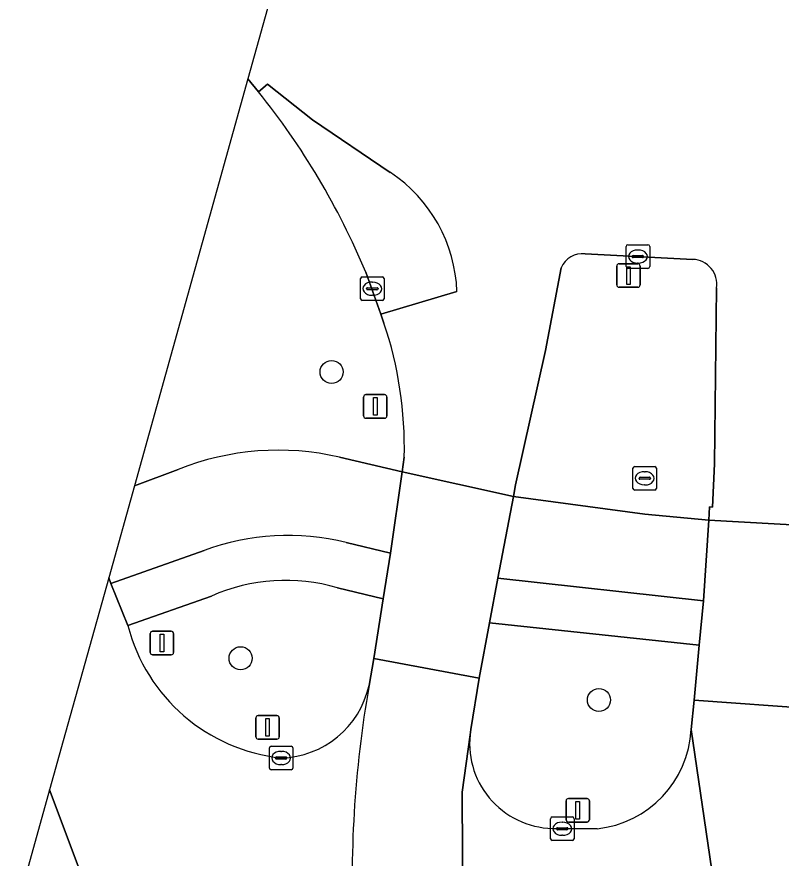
# Model space of a CAD drawing. Extents: x 157793 to 159380, y 380877 to 382313.
# Drawn here: x 158818.84 to 158851.28, y 381972.56 to 382008.29 of the extents above; entities that cross this region are included whole.
import ezdxf

# ---------------------------------------------------------------- set-up
doc = ezdxf.new("R2010")
doc.units = 0
for name, color, linetype in [('IMGEO_Berm_groen', 7, 'Continuous'), ('IMGEO_Boom', 7, 'Continuous'), ('IMGEO_Fietspad_gesloten', 7, 'Continuous'), ('IMGEO_Kolk', 7, 'Continuous'), ('IMGEO_Lichtmast', 7, 'Continuous'), ('IMGEO_Rijbaan_lokaal_gesloten', 7, 'Continuous'), ('IMGEO_Rijbaan_lokaal_open', 7, 'Continuous'), ('IMGEO_Rijbaan_regionaal_open', 7, 'Continuous'), ('IMGEO_Rioolput', 7, 'Continuous'), ('IMGEO_Verkeersbordpaal', 7, 'Continuous'), ('IMGEO_Verkeerseiland_groen', 7, 'Continuous'), ('IMGEO_Voetpad_open', 7, 'Continuous')]:
    doc.layers.add(name, color=color, linetype=linetype)

msp = doc.modelspace()

# ---------------------------------------------------------------- linework, layer by layer
at = {"layer": 'IMGEO_Berm_groen'}
for points in [[(158828.643, 382005.655), (158823.826, 381988.369), (158823.827, 381988.369), (158825.687, 381989.07)], [(158829.094, 382005.11), (158828.643, 382005.655)], [(158834.421, 381995.284), (158834.289, 381995.662), (158833.646, 381997.445)], [(158832.529, 381989.591), (158835.193, 381988.965), (158835.283, 381989.588)], [(158823.637, 381966.373), (158820.232, 381975.47), (158818.839, 381970.471)]]:
    msp.add_lwpolyline(points, dxfattribs=at)
for centre, radius, start, end in [((158804.237, 381985.164), 31.87, 22.665, 38.7444), ((158818.692, 381989.99), 16.596, 358.6103, 18.6007), ((158829.938, 381978.436), 11.452, 76.9212, 111.7878)]:
    msp.add_arc(centre, radius, start, end, dxfattribs=at)
at = {"layer": 'IMGEO_Boom'}
for centre in [(158832.198, 381993.209), (158828.335, 381981.053), (158843.545, 381979.28)]:
    msp.add_circle(centre, 0.489, dxfattribs=at)
at = {"layer": 'IMGEO_Fietspad_gesloten'}
for points in [[(158832.818, 381985.964), (158834.694, 381985.516), (158835.193, 381988.965), (158832.529, 381989.591)], [(158825.687, 381989.07), (158823.827, 381988.369), (158823.826, 381988.369), (158822.739, 381984.467)], [(158822.739, 381984.467), (158822.832, 381984.222), (158826.785, 381985.631)]]:
    msp.add_lwpolyline(points, dxfattribs=at)
msp.add_lwpolyline([(158839.26, 381984.457), (158847.985, 381983.497), (158848.208, 381986.921), (158845.496, 381987.173), (158839.915, 381987.917)], close=True, dxfattribs=at)
for centre, radius, start, end in [((158829.938, 381978.436), 11.452, 76.9212, 111.7878), ((158830.334, 381976.148), 10.125, 75.7996, 110.519)]:
    msp.add_arc(centre, radius, start, end, dxfattribs=at)
at = {"layer": 'IMGEO_Kolk'}
for p, q in [((158844.698, 381997.683), (158844.698, 381998.535)), ((158844.773, 381998.609), (158845.625, 381998.609)), ((158845.186, 381998.389), (158845.211, 381998.389)), ((158845.699, 381998.535), (158845.699, 381997.683)), ((158844.957, 381998.103), (158844.957, 381998.115)), ((158845.395, 381998.066), (158844.997, 381998.066)), ((158845, 381998.152), (158845.398, 381998.152)), ((158845.441, 381998.115), (158845.441, 381998.103)), ((158845.209, 381997.829), (158845.184, 381997.829)), ((158845.625, 381997.609), (158844.773, 381997.609)), ((158833.427, 381996.32), (158833.427, 381997.172)), ((158833.502, 381997.246), (158834.354, 381997.246)), ((158833.915, 381997.026), (158833.94, 381997.026)), ((158834.428, 381997.172), (158834.428, 381996.32)), ((158833.686, 381996.74), (158833.686, 381996.752)), ((158834.124, 381996.703), (158833.726, 381996.703)), ((158833.729, 381996.789), (158834.127, 381996.789)), ((158834.17, 381996.752), (158834.17, 381996.74)), ((158834.354, 381996.246), (158833.502, 381996.246)), ((158833.938, 381996.466), (158833.913, 381996.466)), ((158829.632, 381977.317), (158830.484, 381977.317)), ((158829.557, 381976.391), (158829.557, 381977.243)), ((158830.045, 381977.097), (158830.07, 381977.097)), ((158830.558, 381977.243), (158830.558, 381976.391)), ((158829.816, 381976.811), (158829.816, 381976.823)), ((158830.254, 381976.774), (158829.856, 381976.774)), ((158829.859, 381976.86), (158830.257, 381976.86)), ((158830.068, 381976.537), (158830.043, 381976.537)), ((158830.3, 381976.823), (158830.3, 381976.811)), ((158830.484, 381976.317), (158829.632, 381976.317)), ((158841.489, 381973.388), (158841.489, 381974.24)), ((158841.564, 381974.314), (158842.416, 381974.314)), ((158841.977, 381974.094), (158842.002, 381974.094)), ((158842.49, 381974.24), (158842.49, 381973.388)), ((158841.748, 381973.808), (158841.748, 381973.82)), ((158842.186, 381973.771), (158841.788, 381973.771)), ((158841.791, 381973.857), (158842.189, 381973.857)), ((158842.232, 381973.82), (158842.232, 381973.808)), ((158842, 381973.534), (158841.975, 381973.534)), ((158842.416, 381973.314), (158841.564, 381973.314))]:
    msp.add_line(p, q, dxfattribs=at)
for points in [[(158844.698, 381997.683), (158844.698, 381998.535)], [(158844.773, 381998.609), (158845.625, 381998.609)], [(158845.699, 381998.535), (158845.699, 381997.683)], [(158845.625, 381997.609), (158844.773, 381997.609)], [(158833.427, 381996.32), (158833.427, 381997.172)], [(158833.502, 381997.246), (158834.354, 381997.246)], [(158834.428, 381997.172), (158834.428, 381996.32)], [(158834.354, 381996.246), (158833.502, 381996.246)], [(158829.632, 381977.317), (158830.484, 381977.317)], [(158829.557, 381976.391), (158829.557, 381977.243)], [(158830.558, 381977.243), (158830.558, 381976.391)], [(158830.484, 381976.317), (158829.632, 381976.317)], [(158841.489, 381973.388), (158841.489, 381974.24)], [(158841.564, 381974.314), (158842.416, 381974.314)], [(158842.49, 381974.24), (158842.49, 381973.388)], [(158842.416, 381973.314), (158841.564, 381973.314)]]:
    msp.add_lwpolyline(points, dxfattribs=at)
for centre, radius, start, end in [((158844.775, 381998.533), 0.0765, 91.552, 178.448), ((158844.775, 381998.533), 0.0765, 91.552, 178.448), ((158845.623, 381998.533), 0.0765, 1.552, 88.448), ((158845.623, 381998.533), 0.0765, 1.552, 88.448), ((158844.997, 381998.112), 0.0403, 85.8775, 175.7526), ((158844.994, 381998.102), 0.0366, 178.938, 274.7102), ((158845.398, 381998.109), 0.043, 264.8664, 352.4533), ((158845.402, 381998.114), 0.0386, 1.7309, 96.639), ((158844.775, 381997.685), 0.0765, 181.552, 268.448), ((158844.775, 381997.685), 0.0765, 181.552, 268.448), ((158845.623, 381997.685), 0.0765, 271.552, 358.448), ((158845.623, 381997.685), 0.0765, 271.552, 358.448), ((158833.504, 381997.17), 0.0765, 91.552, 178.448), ((158833.504, 381997.17), 0.0765, 91.552, 178.448), ((158834.352, 381997.17), 0.0765, 1.552, 88.448), ((158834.352, 381997.17), 0.0765, 1.552, 88.448), ((158833.726, 381996.749), 0.0403, 85.8775, 175.7526), ((158833.723, 381996.739), 0.0366, 178.938, 274.7102), ((158834.127, 381996.746), 0.043, 264.8664, 352.4533), ((158834.131, 381996.751), 0.0386, 1.7309, 96.639), ((158833.504, 381996.322), 0.0765, 181.552, 268.448), ((158833.504, 381996.322), 0.0765, 181.552, 268.448), ((158834.352, 381996.322), 0.0765, 271.552, 358.448), ((158834.352, 381996.322), 0.0765, 271.552, 358.448), ((158829.634, 381977.241), 0.0765, 91.552, 178.448), ((158829.634, 381977.241), 0.0765, 91.552, 178.448), ((158830.482, 381977.241), 0.0765, 1.552, 88.448), ((158830.482, 381977.241), 0.0765, 1.552, 88.448), ((158829.856, 381976.82), 0.0403, 85.8775, 175.7526), ((158829.853, 381976.81), 0.0366, 178.938, 274.7102), ((158830.257, 381976.817), 0.043, 264.8664, 352.4533), ((158830.261, 381976.822), 0.0386, 1.7309, 96.639), ((158829.634, 381976.393), 0.0765, 181.552, 268.448), ((158829.634, 381976.393), 0.0765, 181.552, 268.448), ((158830.482, 381976.393), 0.0765, 271.552, 358.448), ((158830.482, 381976.393), 0.0765, 271.552, 358.448), ((158841.566, 381974.238), 0.0765, 91.552, 178.448), ((158841.566, 381974.238), 0.0765, 91.552, 178.448), ((158842.414, 381974.238), 0.0765, 1.552, 88.448), ((158842.414, 381974.238), 0.0765, 1.552, 88.448), ((158841.788, 381973.817), 0.0403, 85.8775, 175.7526), ((158841.785, 381973.807), 0.0366, 178.938, 274.7102), ((158842.189, 381973.814), 0.043, 264.8664, 352.4533), ((158842.193, 381973.819), 0.0386, 1.7309, 96.639), ((158841.566, 381973.39), 0.0765, 181.552, 268.448), ((158841.566, 381973.39), 0.0765, 181.552, 268.448), ((158842.414, 381973.39), 0.0765, 271.552, 358.448), ((158842.414, 381973.39), 0.0765, 271.552, 358.448)]:
    msp.add_arc(centre, radius, start, end, dxfattribs=at)
for centre, major_axis, ratio, start_param, end_param in [((158845.185, 381998.109), (-0.387, 0.002), 0.722429, 4.712389, 7.853982), ((158845.21, 381998.109), (-0.39, 0.002), 0.717154, 1.570796, 4.712389), ((158833.914, 381996.746), (-0.387, 0.002), 0.722429, 4.712389, 7.853982), ((158833.939, 381996.746), (-0.39, 0.002), 0.717154, 1.570796, 4.712389), ((158830.044, 381976.817), (-0.387, 0.002), 0.722429, 4.712389, 7.853982), ((158830.069, 381976.817), (-0.39, 0.002), 0.717154, 1.570796, 4.712389), ((158841.976, 381973.814), (-0.387, 0.002), 0.722429, 4.712389, 7.853982), ((158842.001, 381973.814), (-0.39, 0.002), 0.717154, 1.570796, 4.712389)]:
    msp.add_ellipse(centre, major_axis=major_axis, ratio=ratio, start_param=start_param, end_param=end_param, dxfattribs=at)
at = {"layer": 'IMGEO_Lichtmast'}
for p, q in [((158844.302, 381996.905), (158844.302, 381997.705)), ((158844.302, 381997.705), (158844.302, 381996.905)), ((158844.402, 381997.805), (158845.192, 381997.805)), ((158845.192, 381997.805), (158844.402, 381997.805)), ((158845.292, 381997.705), (158845.292, 381996.905)), ((158845.292, 381996.905), (158845.292, 381997.705)), ((158845.192, 381996.805), (158844.402, 381996.805)), ((158844.402, 381996.805), (158845.192, 381996.805)), ((158842.148, 381974.195), (158842.148, 381974.995)), ((158842.148, 381974.995), (158842.148, 381974.195)), ((158842.248, 381975.095), (158843.038, 381975.095)), ((158843.038, 381975.095), (158842.248, 381975.095)), ((158843.138, 381974.995), (158843.138, 381974.195)), ((158843.138, 381974.195), (158843.138, 381974.995)), ((158843.038, 381974.095), (158842.248, 381974.095)), ((158842.248, 381974.095), (158843.038, 381974.095))]:
    msp.add_line(p, q, dxfattribs=at)
for points in [[(158844.722, 381997.68), (158844.872, 381997.68), (158844.872, 381996.93), (158844.722, 381996.93), (158844.722, 381997.68)], [(158842.568, 381974.97), (158842.718, 381974.97), (158842.718, 381974.22), (158842.568, 381974.22), (158842.568, 381974.97)]]:
    msp.add_lwpolyline(points, dxfattribs=at)
for centre, start, end in [((158844.402, 381997.705), 90, 180), ((158844.402, 381997.705), 90, 180), ((158845.192, 381997.705), 0, 90), ((158845.192, 381997.705), 360, 90), ((158844.402, 381996.905), 180, 270), ((158844.402, 381996.905), 180, 270), ((158845.192, 381996.905), 270, 0), ((158845.192, 381996.905), 270, 0), ((158842.248, 381974.995), 90, 180), ((158842.248, 381974.995), 90, 180), ((158843.038, 381974.995), 0, 90), ((158843.038, 381974.995), 360, 90), ((158842.248, 381974.195), 180, 270), ((158842.248, 381974.195), 180, 270), ((158843.038, 381974.195), 270, 0), ((158843.038, 381974.195), 270, 0)]:
    msp.add_arc(centre, 0.1, start, end, dxfattribs=at)
at = {"layer": 'IMGEO_Rijbaan_lokaal_gesloten'}
for points in [[(158839.915, 381987.917), (158835.193, 381988.965), (158834.694, 381985.516), (158834.388, 381983.574), (158833.988, 381981.041), (158838.46, 381980.212), (158838.901, 381982.552), (158839.26, 381984.457)], [(158852.494, 381986.682), (158848.208, 381986.921), (158847.985, 381983.497), (158847.805, 381981.61), (158847.582, 381979.274), (158852.687, 381978.91), (158852.583, 381981.252), (158852.499, 381983.16)]]:
    msp.add_lwpolyline(points, close=True, dxfattribs=at)
for points in [[(158840.357, 381957.265), (158839.322, 381960.582), (158837.778, 381967.356), (158837.742, 381975.366), (158838.075, 381977.798), (158838.106, 381978.025), (158838.46, 381980.212), (158833.988, 381981.041), (158833.787, 381979.89)], [(158853.337, 381970.71), (158852.687, 381978.91), (158847.582, 381979.274), (158847.463, 381978.024), (158849.041, 381967.206), (158850.766, 381959.205)], [(158850.766, 381959.205), (158849.041, 381967.206), (158847.463, 381978.024)], [(158838.075, 381977.798), (158837.742, 381975.366), (158837.778, 381967.356), (158839.322, 381960.582), (158840.357, 381957.265)], [(158843.467, 381973.815), (158841.761, 381973.829)]]:
    msp.add_lwpolyline(points, dxfattribs=at)
for centre, radius, start, end in [((158881.211, 381971.601), 48.143, 170.0851, 183.0238), ((158843.007, 381978.253), 4.461, 275.913, 357.0611), ((158841.656, 381977.427), 3.6, 174.0861, 271.6795)]:
    msp.add_arc(centre, radius, start, end, dxfattribs=at)
at = {"layer": 'IMGEO_Rijbaan_lokaal_open'}
for points in [[(158822.739, 381984.467), (158820.81, 381977.544), (158820.232, 381975.47), (158823.637, 381966.373)], [(158823.554, 381982.437), (158822.832, 381984.222), (158822.739, 381984.467)]]:
    msp.add_lwpolyline(points, dxfattribs=at)
for centre, radius, start, end in [((158830.869, 381984.329), 7.556, 194.503, 263.8374), ((158829.947, 381980.751), 3.935, 271.6152, 347.3674), ((158881.211, 381971.601), 48.143, 170.0851, 183.0238)]:
    msp.add_arc(centre, radius, start, end, dxfattribs=at)
at = {"layer": 'IMGEO_Rijbaan_regionaal_open'}
for points in [[(158832.389, 382019.096), (158828.643, 382005.655)], [(158828.643, 382005.655), (158829.094, 382005.11), (158829.473, 382005.427), (158831.387, 382003.918), (158834.691, 382001.681)], [(158834.691, 382001.681), (158831.387, 382003.918), (158829.473, 382005.427), (158829.094, 382005.11)], [(158842.955, 381998.224), (158847.53, 381997.988)], [(158835.283, 381989.588), (158835.193, 381988.965), (158839.915, 381987.917), (158840.01, 381988.421), (158841.281, 381994.116), (158841.943, 381997.634)], [(158833.646, 381997.445), (158834.289, 381995.662), (158837.517, 381996.621)], [(158837.517, 381996.621), (158834.289, 381995.662), (158834.421, 381995.284)], [(158848.531, 381996.776), (158848.444, 381989.309), (158848.358, 381987.472), (158848.233, 381987.489), (158848.208, 381986.921), (158852.494, 381986.682), (158852.509, 381987.148), (158852.929, 381989.129), (158853.02, 381989.559), (158852.337, 381989.592), (158852.352, 381990.75)]]:
    msp.add_lwpolyline(points, dxfattribs=at)
for centre, radius, start, end in [((158804.237, 381985.164), 31.87, 22.665, 38.7444), ((158831.199, 381996.411), 6.322, 1.8993, 56.4673), ((158831.199, 381996.411), 6.322, 1.8993, 56.4673), ((158842.825, 381997.285), 0.948, 82.0887, 158.396), ((158847.501, 381996.945), 1.044, 350.6999, 88.4072), ((158818.692, 381989.99), 16.596, 358.6103, 18.6007)]:
    msp.add_arc(centre, radius, start, end, dxfattribs=at)
at = {"layer": 'IMGEO_Rioolput'}
for p, q in [((158844.987, 381988.268), (158844.987, 381989.12)), ((158845.062, 381989.194), (158845.914, 381989.194)), ((158845.988, 381989.12), (158845.988, 381988.268)), ((158845.246, 381988.688), (158845.246, 381988.7)), ((158845.289, 381988.737), (158845.687, 381988.737)), ((158845.475, 381988.974), (158845.5, 381988.974)), ((158845.73, 381988.7), (158845.73, 381988.688)), ((158845.684, 381988.651), (158845.286, 381988.651)), ((158845.498, 381988.414), (158845.473, 381988.414)), ((158845.914, 381988.194), (158845.062, 381988.194))]:
    msp.add_line(p, q, dxfattribs=at)
for points in [[(158844.987, 381988.268), (158844.987, 381989.12)], [(158845.062, 381989.194), (158845.914, 381989.194)], [(158845.988, 381989.12), (158845.988, 381988.268)], [(158845.914, 381988.194), (158845.062, 381988.194)]]:
    msp.add_lwpolyline(points, dxfattribs=at)
for centre, radius, start, end in [((158845.064, 381989.118), 0.0765, 91.552, 178.448), ((158845.064, 381989.118), 0.0765, 91.552, 178.448), ((158845.912, 381989.118), 0.0765, 1.552, 88.448), ((158845.912, 381989.118), 0.0765, 1.552, 88.448), ((158845.286, 381988.697), 0.0403, 85.8775, 175.7526), ((158845.283, 381988.687), 0.0366, 178.938, 274.7102), ((158845.687, 381988.694), 0.043, 264.8664, 352.4533), ((158845.691, 381988.699), 0.0386, 1.7309, 96.639), ((158845.064, 381988.27), 0.0765, 181.552, 268.448), ((158845.064, 381988.27), 0.0765, 181.552, 268.448), ((158845.912, 381988.27), 0.0765, 271.552, 358.448), ((158845.912, 381988.27), 0.0765, 271.552, 358.448)]:
    msp.add_arc(centre, radius, start, end, dxfattribs=at)
for centre, major_axis, ratio, start_param, end_param in [((158845.474, 381988.694), (-0.387, 0.002), 0.722429, 4.712389, 7.853982), ((158845.499, 381988.694), (-0.39, 0.002), 0.717154, 1.570796, 4.712389)]:
    msp.add_ellipse(centre, major_axis=major_axis, ratio=ratio, start_param=start_param, end_param=end_param, dxfattribs=at)
at = {"layer": 'IMGEO_Verkeersbordpaal'}
for p, q in [((158833.558, 381991.346), (158833.558, 381992.146)), ((158833.558, 381992.146), (158833.558, 381991.346)), ((158833.658, 381992.246), (158834.448, 381992.246)), ((158834.448, 381992.246), (158833.658, 381992.246)), ((158834.548, 381992.146), (158834.548, 381991.346)), ((158834.548, 381991.346), (158834.548, 381992.146)), ((158834.448, 381991.246), (158833.658, 381991.246)), ((158833.658, 381991.246), (158834.448, 381991.246)), ((158824.503, 381981.3), (158824.503, 381982.1)), ((158824.503, 381982.1), (158824.503, 381981.3)), ((158824.603, 381982.2), (158825.393, 381982.2)), ((158825.393, 381982.2), (158824.603, 381982.2)), ((158825.493, 381982.1), (158825.493, 381981.3)), ((158825.493, 381981.3), (158825.493, 381982.1)), ((158825.393, 381981.2), (158824.603, 381981.2)), ((158824.603, 381981.2), (158825.393, 381981.2)), ((158828.984, 381977.716), (158828.984, 381978.516)), ((158828.984, 381978.516), (158828.984, 381977.716)), ((158829.084, 381978.616), (158829.874, 381978.616)), ((158829.874, 381978.616), (158829.084, 381978.616)), ((158829.974, 381978.516), (158829.974, 381977.716)), ((158829.974, 381977.716), (158829.974, 381978.516)), ((158829.874, 381977.616), (158829.084, 381977.616)), ((158829.084, 381977.616), (158829.874, 381977.616))]:
    msp.add_line(p, q, dxfattribs=at)
for points in [[(158833.978, 381992.121), (158834.128, 381992.121), (158834.128, 381991.371), (158833.978, 381991.371), (158833.978, 381992.121)], [(158824.923, 381982.075), (158825.073, 381982.075), (158825.073, 381981.325), (158824.923, 381981.325), (158824.923, 381982.075)], [(158829.404, 381978.491), (158829.554, 381978.491), (158829.554, 381977.741), (158829.404, 381977.741), (158829.404, 381978.491)]]:
    msp.add_lwpolyline(points, dxfattribs=at)
for centre, start, end in [((158833.658, 381992.146), 90, 180), ((158833.658, 381992.146), 90, 180), ((158834.448, 381992.146), 0, 90), ((158834.448, 381992.146), 360, 90), ((158833.658, 381991.346), 180, 270), ((158833.658, 381991.346), 180, 270), ((158834.448, 381991.346), 270, 0), ((158834.448, 381991.346), 270, 0), ((158824.603, 381982.1), 90, 180), ((158824.603, 381982.1), 90, 180), ((158825.393, 381982.1), 0, 90), ((158825.393, 381982.1), 360, 90), ((158824.603, 381981.3), 180, 270), ((158824.603, 381981.3), 180, 270), ((158825.393, 381981.3), 270, 0), ((158825.393, 381981.3), 270, 0), ((158829.084, 381978.516), 90, 180), ((158829.084, 381978.516), 90, 180), ((158829.874, 381978.516), 0, 90), ((158829.874, 381978.516), 360, 90), ((158829.084, 381977.716), 180, 270), ((158829.084, 381977.716), 180, 270), ((158829.874, 381977.716), 270, 0), ((158829.874, 381977.716), 270, 0)]:
    msp.add_arc(centre, 0.1, start, end, dxfattribs=at)
at = {"layer": 'IMGEO_Verkeerseiland_groen'}
for points in [[(158847.53, 381997.988), (158842.955, 381998.224)], [(158841.943, 381997.634), (158841.281, 381994.116), (158840.01, 381988.421), (158839.915, 381987.917), (158845.496, 381987.173), (158848.208, 381986.921), (158848.233, 381987.489), (158848.358, 381987.472), (158848.444, 381989.309), (158848.531, 381996.776)], [(158834.388, 381983.574), (158832.454, 381984.038)], [(158827.097, 381983.691), (158823.554, 381982.437)], [(158833.787, 381979.89), (158833.988, 381981.041), (158834.388, 381983.574)], [(158847.463, 381978.024), (158847.582, 381979.274), (158847.805, 381981.61), (158838.901, 381982.552), (158838.46, 381980.212), (158838.106, 381978.025), (158838.075, 381977.798)], [(158841.761, 381973.829), (158843.467, 381973.815)]]:
    msp.add_lwpolyline(points, dxfattribs=at)
for centre, radius, start, end in [((158842.825, 381997.285), 0.948, 82.0887, 158.396), ((158847.501, 381996.945), 1.044, 350.6999, 88.4072), ((158830.246, 381976.607), 7.753, 73.45, 113.9623), ((158830.869, 381984.329), 7.556, 194.503, 263.8374), ((158829.947, 381980.751), 3.935, 271.6152, 347.3674), ((158843.007, 381978.253), 4.461, 275.913, 357.0611), ((158841.656, 381977.427), 3.6, 174.0861, 271.6795)]:
    msp.add_arc(centre, radius, start, end, dxfattribs=at)
at = {"layer": 'IMGEO_Voetpad_open'}
for points in [[(158832.454, 381984.038), (158834.388, 381983.574), (158834.694, 381985.516), (158832.818, 381985.964)], [(158826.785, 381985.631), (158822.832, 381984.222), (158823.554, 381982.437), (158827.097, 381983.691)]]:
    msp.add_lwpolyline(points, dxfattribs=at)
msp.add_lwpolyline([(158838.901, 381982.552), (158847.805, 381981.61), (158847.985, 381983.497), (158839.26, 381984.457)], close=True, dxfattribs=at)
for centre, radius, start, end in [((158830.334, 381976.148), 10.125, 75.7996, 110.519), ((158830.246, 381976.607), 7.753, 73.45, 113.9623)]:
    msp.add_arc(centre, radius, start, end, dxfattribs=at)

doc.saveas('drawing.dxf')
